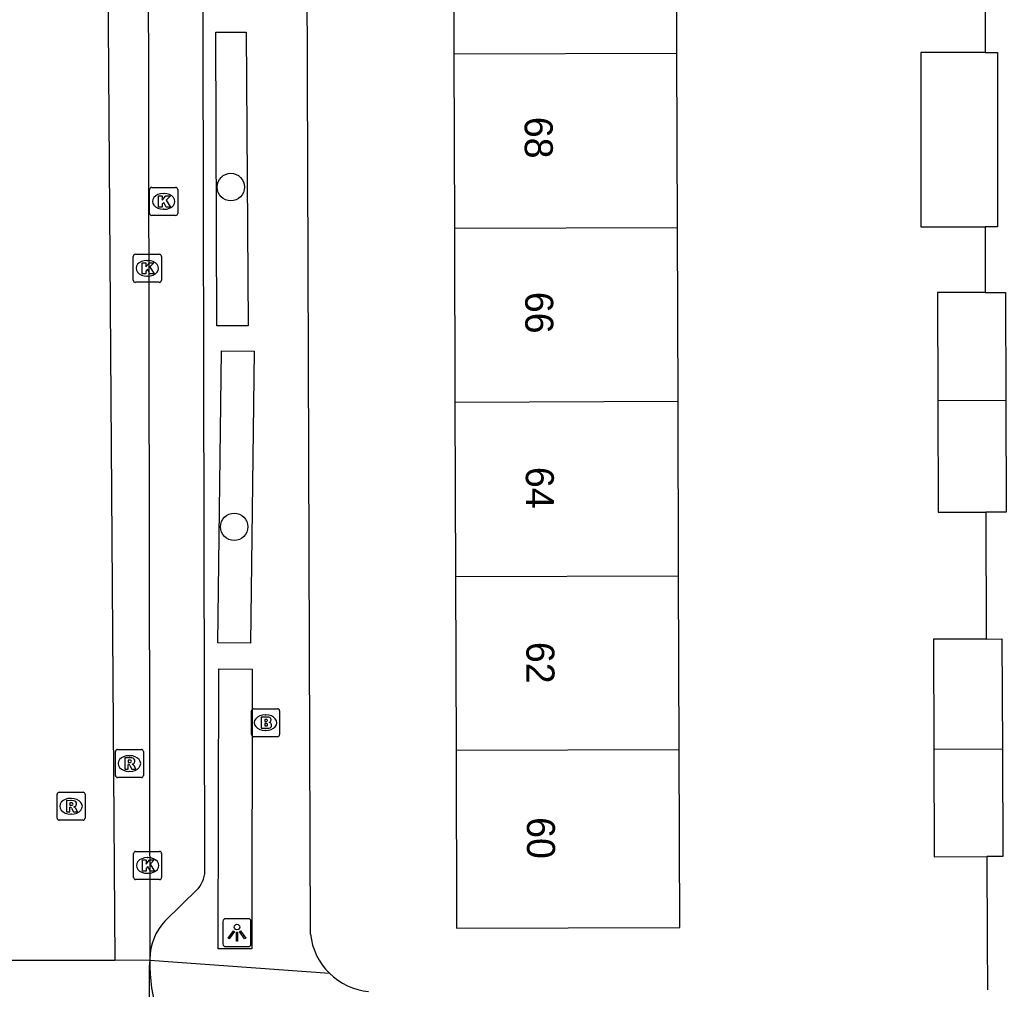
# Model space of a CAD drawing. Extents: x 160732 to 162105, y 387428 to 388479.
# Drawn here: x 161302.41 to 161337.59, y 388086.9 to 388121.46 of the extents above; entities that cross this region are included whole.
import ezdxf

# ---------------------------------------------------------------- set-up
doc = ezdxf.new("R2010")
doc.units = 0
for name, color, linetype in [('IMGEO_Boom', 7, 'Continuous'), ('IMGEO_Brandkraan', 7, 'Continuous'), ('IMGEO_Kolk', 7, 'Continuous'), ('IMGEO_Lichtpunt', 7, 'Continuous'), ('IMGEO_Pand', 7, 'Continuous'), ('IMGEO_Pand_nummerreeks', 7, 'Continuous'), ('IMGEO_Rijbaan_lokaal_gesloten', 7, 'Continuous'), ('IMGEO_Rijbaan_lokaal_open', 7, 'Continuous'), ('IMGEO_Rioolput', 7, 'Continuous'), ('IMGEO_Voetpad_open', 7, 'Continuous')]:
    doc.layers.add(name, color=color, linetype=linetype)

msp = doc.modelspace()

# ---------------------------------------------------------------- linework, layer by layer
at = {"layer": 'IMGEO_Boom'}
for centre in [(161309.941, 388115.497), (161310.057, 388103.381)]:
    msp.add_circle(centre, 0.489, dxfattribs=at)
at = {"layer": 'IMGEO_Brandkraan'}
for p, q in [((161310.75, 388096.9), (161311.602, 388096.9)), ((161310.675, 388095.974), (161310.675, 388096.826)), ((161311.163, 388096.68), (161311.188, 388096.68)), ((161311.676, 388096.826), (161311.676, 388095.974)), ((161311.602, 388095.9), (161310.75, 388095.9)), ((161311.186, 388096.12), (161311.161, 388096.12))]:
    msp.add_line(p, q, dxfattribs=at)
for points in [[(161310.75, 388096.9), (161311.602, 388096.9)], [(161310.675, 388095.974), (161310.675, 388096.826)], [(161311.023, 388096.6), (161311.023, 388096.2), (161311.236, 388096.2)], [(161311.254, 388096.6), (161311.023, 388096.6)], [(161311.202, 388096.519), (161311.148, 388096.519), (161311.148, 388096.443)], [(161311.676, 388096.826), (161311.676, 388095.974)], [(161311.148, 388096.443), (161311.201, 388096.443)], [(161311.21, 388096.367), (161311.148, 388096.367), (161311.148, 388096.286)], [(161311.148, 388096.286), (161311.21, 388096.286)], [(161311.602, 388095.9), (161310.75, 388095.9)]]:
    msp.add_lwpolyline(points, dxfattribs=at)
for centre, radius, start, end in [((161310.752, 388096.824), 0.0765, 91.552, 178.448), ((161310.752, 388096.824), 0.0765, 91.552, 178.448), ((161311.6, 388096.824), 0.0765, 1.552, 88.448), ((161311.6, 388096.824), 0.0765, 1.552, 88.448), ((161311.203, 388096.481), 0.0379, 267.8285, 90.9355), ((161311.258, 388096.455), 0.145, 59.4692, 91.5367), ((161311.283, 388096.502), 0.0922, 285.5137, 58.1501), ((161311.211, 388096.326), 0.0404, 269.8759, 90.5077), ((161311.242, 388096.451), 0.251, 268.6676, 293.5347), ((161311.288, 388096.31), 0.105, 301.3115, 78.989), ((161310.752, 388095.976), 0.0765, 181.552, 268.448), ((161310.752, 388095.976), 0.0765, 181.552, 268.448), ((161311.6, 388095.976), 0.0765, 271.552, 358.448), ((161311.6, 388095.976), 0.0765, 271.552, 358.448)]:
    msp.add_arc(centre, radius, start, end, dxfattribs=at)
for centre, major_axis, ratio, start_param, end_param in [((161311.162, 388096.4), (-0.387, 0.002), 0.722429, 4.712389, 7.853982), ((161311.187, 388096.4), (-0.39, 0.002), 0.717154, 1.570796, 4.712389)]:
    msp.add_ellipse(centre, major_axis=major_axis, ratio=ratio, start_param=start_param, end_param=end_param, dxfattribs=at)
at = {"layer": 'IMGEO_Kolk'}
for p, q in [((161307.119, 388115.484), (161307.971, 388115.484)), ((161307.044, 388114.558), (161307.044, 388115.41)), ((161307.532, 388115.264), (161307.557, 388115.264)), ((161308.045, 388115.41), (161308.045, 388114.558)), ((161307.971, 388114.484), (161307.119, 388114.484)), ((161307.555, 388114.704), (161307.53, 388114.704)), ((161306.461, 388112.174), (161306.461, 388113.026)), ((161306.536, 388113.1), (161307.388, 388113.1)), ((161307.462, 388113.026), (161307.462, 388112.174)), ((161306.949, 388112.88), (161306.974, 388112.88)), ((161306.972, 388112.32), (161306.947, 388112.32)), ((161307.388, 388112.1), (161306.536, 388112.1)), ((161306.47, 388090.884), (161306.47, 388091.736)), ((161306.545, 388091.81), (161307.397, 388091.81)), ((161306.958, 388091.59), (161306.983, 388091.59)), ((161307.471, 388091.736), (161307.471, 388090.884)), ((161306.981, 388091.03), (161306.956, 388091.03)), ((161307.397, 388090.81), (161306.545, 388090.81))]:
    msp.add_line(p, q, dxfattribs=at)
for points in [[(161307.119, 388115.484), (161307.971, 388115.484)], [(161307.044, 388114.558), (161307.044, 388115.41)], [(161307.365, 388115.184), (161307.488, 388115.184), (161307.488, 388115.033), (161307.618, 388115.184), (161307.782, 388115.184), (161307.636, 388115.033), (161307.789, 388114.784), (161307.637, 388114.784), (161307.552, 388114.948), (161307.488, 388114.881), (161307.488, 388114.784), (161307.365, 388114.784), (161307.365, 388115.184)], [(161308.045, 388115.41), (161308.045, 388114.558)], [(161307.971, 388114.484), (161307.119, 388114.484)], [(161306.461, 388112.174), (161306.461, 388113.026)], [(161306.536, 388113.1), (161307.388, 388113.1)], [(161307.462, 388113.026), (161307.462, 388112.174)], [(161306.782, 388112.8), (161306.905, 388112.8), (161306.905, 388112.649), (161307.035, 388112.8), (161307.199, 388112.8), (161307.053, 388112.649), (161307.206, 388112.4), (161307.054, 388112.4), (161306.969, 388112.564), (161306.905, 388112.497), (161306.905, 388112.4), (161306.782, 388112.4), (161306.782, 388112.8)], [(161307.388, 388112.1), (161306.536, 388112.1)], [(161306.47, 388090.884), (161306.47, 388091.736)], [(161306.545, 388091.81), (161307.397, 388091.81)], [(161307.471, 388091.736), (161307.471, 388090.884)], [(161306.791, 388091.51), (161306.914, 388091.51), (161306.914, 388091.359), (161307.044, 388091.51), (161307.208, 388091.51), (161307.062, 388091.359), (161307.215, 388091.11), (161307.063, 388091.11), (161306.978, 388091.274), (161306.914, 388091.207), (161306.914, 388091.11), (161306.791, 388091.11), (161306.791, 388091.51)], [(161307.397, 388090.81), (161306.545, 388090.81)]]:
    msp.add_lwpolyline(points, dxfattribs=at)
for centre, start, end in [((161307.121, 388115.408), 91.552, 178.448), ((161307.121, 388115.408), 91.552, 178.448), ((161307.969, 388115.408), 1.552, 88.448), ((161307.969, 388115.408), 1.552, 88.448), ((161307.121, 388114.56), 181.552, 268.448), ((161307.121, 388114.56), 181.552, 268.448), ((161307.969, 388114.56), 271.552, 358.448), ((161307.969, 388114.56), 271.552, 358.448), ((161306.538, 388113.024), 91.552, 178.448), ((161306.538, 388113.024), 91.552, 178.448), ((161307.386, 388113.024), 1.552, 88.448), ((161307.386, 388113.024), 1.552, 88.448), ((161306.538, 388112.176), 181.552, 268.448), ((161306.538, 388112.176), 181.552, 268.448), ((161307.386, 388112.176), 271.552, 358.448), ((161307.386, 388112.176), 271.552, 358.448), ((161306.547, 388091.734), 91.552, 178.448), ((161306.547, 388091.734), 91.552, 178.448), ((161307.395, 388091.734), 1.552, 88.448), ((161307.395, 388091.734), 1.552, 88.448), ((161306.547, 388090.886), 181.552, 268.448), ((161306.547, 388090.886), 181.552, 268.448), ((161307.395, 388090.886), 271.552, 358.448), ((161307.395, 388090.886), 271.552, 358.448)]:
    msp.add_arc(centre, 0.0765, start, end, dxfattribs=at)
for centre, major_axis, ratio, start_param, end_param in [((161307.531, 388114.984), (-0.387, 0.002), 0.722429, 4.712389, 7.853982), ((161307.556, 388114.984), (-0.39, 0.002), 0.717154, 1.570796, 4.712389), ((161306.948, 388112.6), (-0.387, 0.002), 0.722429, 4.712389, 7.853982), ((161306.973, 388112.6), (-0.39, 0.002), 0.717154, 1.570796, 4.712389), ((161306.957, 388091.31), (-0.387, 0.002), 0.722429, 4.712389, 7.853982), ((161306.982, 388091.31), (-0.39, 0.002), 0.717154, 1.570796, 4.712389)]:
    msp.add_ellipse(centre, major_axis=major_axis, ratio=ratio, start_param=start_param, end_param=end_param, dxfattribs=at)
at = {"layer": 'IMGEO_Lichtpunt'}
for p, q in [((161309.659, 388089.318), (161309.659, 388088.511)), ((161309.659, 388089.318), (161309.659, 388088.511)), ((161310.561, 388089.413), (161309.753, 388089.413)), ((161310.561, 388089.413), (161309.753, 388089.413)), ((161310.655, 388088.511), (161310.655, 388089.318)), ((161310.655, 388088.511), (161310.655, 388089.318)), ((161309.753, 388088.417), (161310.561, 388088.417)), ((161309.753, 388088.417), (161310.561, 388088.417))]:
    msp.add_line(p, q, dxfattribs=at)
for points in [[(161310.033, 388088.982), (161310.072, 388088.954), (161309.884, 388088.692), (161309.846, 388088.719), (161310.033, 388088.982)], [(161310.135, 388088.934), (161310.182, 388088.934), (161310.182, 388088.612), (161310.135, 388088.612), (161310.135, 388088.934)], [(161310.245, 388088.954), (161310.283, 388088.981), (161310.47, 388088.719), (161310.431, 388088.691), (161310.245, 388088.954)]]:
    msp.add_lwpolyline(points, dxfattribs=at)
msp.add_circle((161310.158, 388089.116), 0.0994, dxfattribs=at)
for centre, start, end in [((161309.753, 388089.318), 90, 180), ((161309.753, 388089.318), 90, 180), ((161310.561, 388089.318), 0, 90), ((161310.561, 388089.318), 0, 90), ((161309.753, 388088.511), 180, 270), ((161309.753, 388088.511), 180, 270), ((161310.561, 388088.511), 270, 0), ((161310.561, 388088.511), 270, 360)]:
    msp.add_arc(centre, 0.0946, start, end, dxfattribs=at)
at = {"layer": 'IMGEO_Pand'}
for points in [[(161317.868, 388126.442), (161317.888, 388120.235)], [(161325.845, 388120.261), (161325.825, 388126.468)], [(161325.845, 388120.261), (161317.888, 388120.235)], [(161317.888, 388120.235), (161317.908, 388114.028)], [(161325.865, 388114.053), (161325.845, 388120.261)], [(161336.841, 388120.289), (161334.538, 388120.289), (161334.538, 388114.08), (161336.841, 388114.08)], [(161336.841, 388120.289), (161337.27, 388120.289), (161337.27, 388114.08), (161336.841, 388114.08)], [(161317.908, 388114.028), (161325.865, 388114.053)], [(161317.908, 388114.028), (161317.928, 388107.821)], [(161325.885, 388107.846), (161325.865, 388114.053)], [(161336.841, 388111.738), (161335.133, 388111.733), (161335.145, 388107.875)], [(161336.841, 388111.738), (161337.565, 388111.74), (161337.576, 388107.883)], [(161325.885, 388107.846), (161317.928, 388107.821)], [(161317.928, 388107.821), (161317.948, 388101.614)], [(161325.905, 388101.639), (161325.885, 388107.846)], [(161337.576, 388107.883), (161335.145, 388107.875)], [(161335.145, 388107.875), (161335.156, 388103.901), (161336.864, 388103.906)], [(161337.576, 388107.883), (161337.588, 388103.908), (161336.864, 388103.906)], [(161317.948, 388101.614), (161325.905, 388101.639)], [(161317.948, 388101.614), (161317.968, 388095.406)], [(161325.925, 388095.432), (161325.905, 388101.639)], [(161336.877, 388099.383), (161334.998, 388099.377), (161335.011, 388095.462)], [(161336.877, 388099.383), (161337.435, 388099.385), (161337.448, 388095.47)], [(161325.925, 388095.432), (161317.968, 388095.406)], [(161317.968, 388095.406), (161317.988, 388089.08), (161325.945, 388089.105), (161325.925, 388095.432)], [(161335.011, 388095.462), (161337.448, 388095.47)], [(161335.011, 388095.462), (161335.023, 388091.622), (161336.9, 388091.627)], [(161337.448, 388095.47), (161337.46, 388091.629), (161336.9, 388091.627)]]:
    msp.add_lwpolyline(points, dxfattribs=at)
at = {"layer": 'IMGEO_Rijbaan_lokaal_gesloten'}
for points in [[(161306.847, 388212.73), (161307.047, 388087.977)], [(161305.432, 388139.667), (161305.805, 388087.926)], [(161305.805, 388087.926), (161302.072, 388087.918)], [(161307.047, 388087.929), (161305.805, 388087.926)], [(161307.047, 388087.977), (161307.047, 388087.929)]]:
    msp.add_lwpolyline(points, dxfattribs=at)
at = {"layer": 'IMGEO_Rijbaan_lokaal_open'}
msp.add_lwpolyline([(161307.047, 388087.929), (161307.023, 388087.71), (161307.113, 388070.665)], dxfattribs=at)
msp.add_arc((161312.901, 388087.841), 5.855, 179.1371, 254.8292, dxfattribs=at)
at = {"layer": 'IMGEO_Rioolput'}
for p, q in [((161305.897, 388095.445), (161306.749, 388095.445)), ((161305.822, 388094.519), (161305.822, 388095.371)), ((161306.31, 388095.225), (161306.335, 388095.225)), ((161306.823, 388095.371), (161306.823, 388094.519)), ((161306.749, 388094.445), (161305.897, 388094.445)), ((161306.333, 388094.665), (161306.308, 388094.665)), ((161303.742, 388092.996), (161303.742, 388093.848)), ((161303.817, 388093.922), (161304.669, 388093.922)), ((161304.23, 388093.702), (161304.255, 388093.702)), ((161304.743, 388093.848), (161304.743, 388092.996)), ((161304.253, 388093.142), (161304.228, 388093.142)), ((161304.669, 388092.922), (161303.817, 388092.922))]:
    msp.add_line(p, q, dxfattribs=at)
for points in [[(161305.897, 388095.445), (161306.749, 388095.445)], [(161305.822, 388094.519), (161305.822, 388095.371)], [(161306.411, 388095.143), (161306.159, 388095.145), (161306.159, 388094.745)], [(161306.823, 388095.371), (161306.823, 388094.519)], [(161306.159, 388094.745), (161306.283, 388094.745), (161306.283, 388094.907), (161306.294, 388094.907)], [(161306.337, 388095.064), (161306.283, 388095.064), (161306.283, 388094.983)], [(161306.283, 388094.983), (161306.335, 388094.983)], [(161306.341, 388094.878), (161306.412, 388094.745), (161306.552, 388094.745), (161306.487, 388094.871)], [(161306.749, 388094.445), (161305.897, 388094.445)], [(161303.742, 388092.996), (161303.742, 388093.848)], [(161303.817, 388093.922), (161304.669, 388093.922)], [(161304.743, 388093.848), (161304.743, 388092.996)], [(161304.331, 388093.62), (161304.079, 388093.622), (161304.079, 388093.222)], [(161304.079, 388093.222), (161304.203, 388093.222), (161304.203, 388093.384), (161304.214, 388093.384)], [(161304.257, 388093.541), (161304.203, 388093.541), (161304.203, 388093.46)], [(161304.203, 388093.46), (161304.255, 388093.46)], [(161304.261, 388093.355), (161304.332, 388093.222), (161304.472, 388093.222), (161304.407, 388093.348)], [(161304.669, 388092.922), (161303.817, 388092.922)]]:
    msp.add_lwpolyline(points, dxfattribs=at)
for centre, radius, start, end in [((161305.899, 388095.369), 0.0765, 91.552, 178.448), ((161305.899, 388095.369), 0.0765, 91.552, 178.448), ((161306.747, 388095.369), 0.0765, 1.552, 88.448), ((161306.747, 388095.369), 0.0765, 1.552, 88.448), ((161306.41, 388095.033), 0.109, 350.3612, 89.416), ((161306.293, 388094.854), 0.0533, 26.0293, 88.6989), ((161306.319, 388095.172), 0.19, 274.7715, 282.9687), ((161306.343, 388094.968), 0.0964, 77.0061, 93.1865), ((161306.357, 388095.025), 0.0378, 276.6634, 79.6772), ((161306.408, 388095.033), 0.112, 277.5842, 350.9817), ((161306.392, 388094.818), 0.108, 29.5134, 73.7905), ((161305.899, 388094.521), 0.0765, 181.552, 268.448), ((161305.899, 388094.521), 0.0765, 181.552, 268.448), ((161306.747, 388094.521), 0.0765, 271.552, 358.448), ((161306.747, 388094.521), 0.0765, 271.552, 358.448), ((161303.819, 388093.846), 0.0765, 91.552, 178.448), ((161303.819, 388093.846), 0.0765, 91.552, 178.448), ((161304.667, 388093.846), 0.0765, 1.552, 88.448), ((161304.667, 388093.846), 0.0765, 1.552, 88.448), ((161304.213, 388093.331), 0.0533, 26.0293, 88.6989), ((161304.239, 388093.649), 0.19, 274.7715, 282.9687), ((161304.263, 388093.445), 0.0964, 77.0061, 93.1865), ((161304.277, 388093.502), 0.0378, 276.6634, 79.6772), ((161304.33, 388093.51), 0.109, 350.3612, 89.416), ((161304.328, 388093.51), 0.112, 277.5842, 350.9817), ((161304.312, 388093.295), 0.108, 29.5134, 73.7905), ((161303.819, 388092.998), 0.0765, 181.552, 268.448), ((161303.819, 388092.998), 0.0765, 181.552, 268.448), ((161304.667, 388092.998), 0.0765, 271.552, 358.448), ((161304.667, 388092.998), 0.0765, 271.552, 358.448)]:
    msp.add_arc(centre, radius, start, end, dxfattribs=at)
for centre, major_axis, ratio, start_param, end_param in [((161306.309, 388094.945), (-0.387, 0.002), 0.722429, 4.712389, 7.853982), ((161306.334, 388094.945), (-0.39, 0.002), 0.717154, 1.570796, 4.712389), ((161304.229, 388093.422), (-0.387, 0.002), 0.722429, 4.712389, 7.853982), ((161304.254, 388093.422), (-0.39, 0.002), 0.717154, 1.570796, 4.712389)]:
    msp.add_ellipse(centre, major_axis=major_axis, ratio=ratio, start_param=start_param, end_param=end_param, dxfattribs=at)
at = {"layer": 'IMGEO_Voetpad_open'}
for points in [[(161309.014, 388091.217), (161308.778, 388209.754)], [(161312.781, 388088.859), (161312.627, 388133.19)], [(161336.835, 388122.528), (161336.841, 388120.289)], [(161310.49, 388121.024), (161310.56, 388110.552), (161309.44, 388110.552), (161309.401, 388121.024), (161310.49, 388121.024)], [(161336.841, 388114.08), (161336.841, 388111.738)], [(161310.765, 388109.647), (161310.635, 388099.235), (161309.478, 388099.249), (161309.608, 388109.661), (161310.765, 388109.647)], [(161336.864, 388103.906), (161336.877, 388099.383)], [(161310.7, 388098.312), (161310.682, 388088.338), (161309.49, 388088.34), (161309.508, 388098.315), (161310.7, 388098.312)], [(161336.9, 388091.627), (161336.911, 388088.656), (161336.918, 388086.881)], [(161307.582, 388089.323), (161308.768, 388090.483)], [(161307.047, 388087.929), (161313.451, 388087.469)]]:
    msp.add_lwpolyline(points, dxfattribs=at)
for centre, radius, start, end in [((161307.962, 388091.161), 1.054, 319.9159, 3.0269), ((161309.056, 388087.958), 2.009, 137.1907, 179.4563), ((161315.054, 388089.098), 2.285, 186.0025, 225.467), ((161315.064, 388089.109), 2.3, 225.4919, 264.6985)]:
    msp.add_arc(centre, radius, start, end, dxfattribs=at)

# ---------------------------------------------------------------- texts
at = {"layer": 'IMGEO_Pand_nummerreeks'}
for s, p in [('68', (161320.415, 388117.999)), ('66', (161320.435, 388111.76)), ('64', (161320.455, 388105.519)), ('62', (161320.475, 388099.28)), ('60', (161320.495, 388093.032))]:
    msp.add_text(s, height=1, rotation=270.1836, dxfattribs=at).set_placement(p)

doc.saveas('drawing.dxf')
